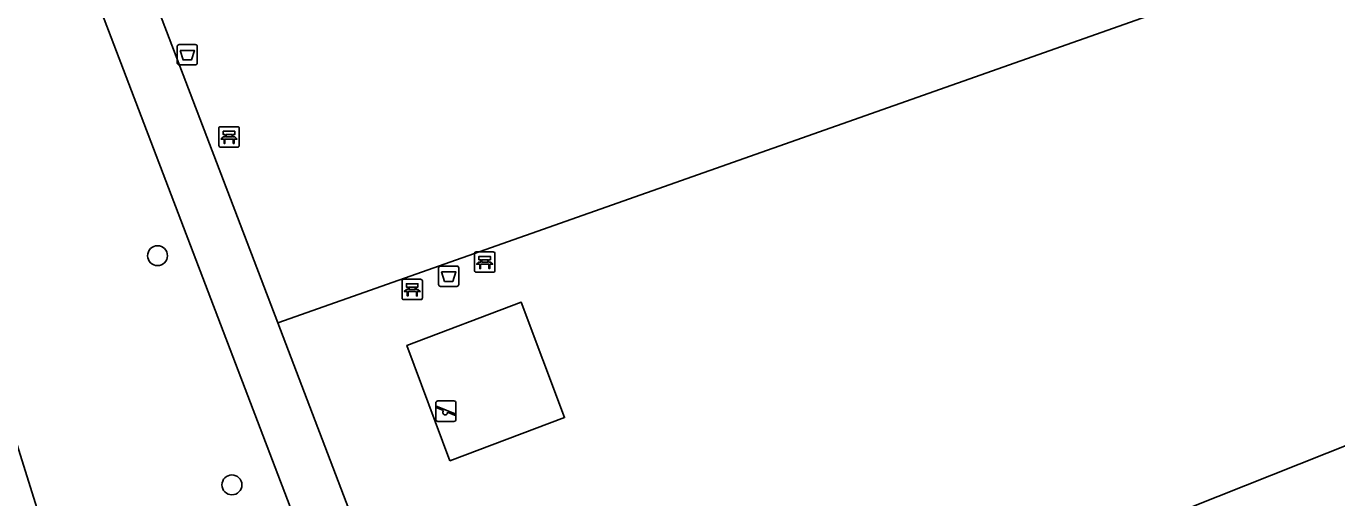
# Model space of a CAD drawing. Extents: x 159680 to 160786, y 387323 to 388340.
# Drawn here: x 159860.5 to 159924.8, y 387921.2 to 387944.3 of the extents above; entities that cross this region are included whole.
import ezdxf

# ---------------------------------------------------------------- set-up
doc = ezdxf.new("R2010")
doc.units = 0
for name, color, linetype in [('IMGEO_Afvalbak', 7, 'Continuous'), ('IMGEO_Bank', 7, 'Continuous'), ('IMGEO_Boom', 7, 'Continuous'), ('IMGEO_Groenvoorziening', 7, 'Continuous'), ('IMGEO_Hek', 7, 'Continuous'), ('IMGEO_Speelvoorziening', 7, 'Continuous'), ('IMGEO_Terreindeel_open', 7, 'Continuous'), ('IMGEO_Voetpad_open', 7, 'Continuous')]:
    doc.layers.add(name, color=color, linetype=linetype)

msp = doc.modelspace()

# ---------------------------------------------------------------- linework, layer by layer
at = {"layer": 'IMGEO_Afvalbak'}
for p, q in [((159867.914, 387942.535), (159867.914, 387943.335)), ((159867.914, 387943.335), (159867.914, 387942.535)), ((159868.014, 387943.435), (159868.804, 387943.435)), ((159868.804, 387943.435), (159868.014, 387943.435)), ((159868.904, 387943.335), (159868.904, 387942.535)), ((159868.904, 387942.535), (159868.904, 387943.335)), ((159868.804, 387942.435), (159868.014, 387942.435)), ((159868.014, 387942.435), (159868.804, 387942.435)), ((159880.746, 387931.658), (159880.746, 387932.458)), ((159880.746, 387932.458), (159880.746, 387931.658)), ((159880.846, 387932.558), (159881.636, 387932.558)), ((159881.636, 387932.558), (159880.846, 387932.558)), ((159881.736, 387932.458), (159881.736, 387931.658)), ((159881.736, 387931.658), (159881.736, 387932.458)), ((159881.636, 387931.558), (159880.846, 387931.558)), ((159880.846, 387931.558), (159881.636, 387931.558))]:
    msp.add_line(p, q, dxfattribs=at)
for points in [[(159868.057, 387943.149), (159868.761, 387943.149), (159868.612, 387942.679), (159868.206, 387942.679), (159868.057, 387943.149)], [(159880.889, 387932.272), (159881.593, 387932.272), (159881.444, 387931.802), (159881.038, 387931.802), (159880.889, 387932.272)]]:
    msp.add_lwpolyline(points, dxfattribs=at)
for centre, start, end in [((159868.014, 387943.335), 90, 180), ((159868.014, 387943.335), 90, 180), ((159868.804, 387943.335), 0, 90), ((159868.804, 387943.335), 360, 90), ((159868.014, 387942.535), 180, 270), ((159868.014, 387942.535), 180, 270), ((159868.804, 387942.535), 270, 0), ((159868.804, 387942.535), 270, 0), ((159880.846, 387932.458), 90, 180), ((159880.846, 387932.458), 90, 180), ((159881.636, 387932.458), 0, 90), ((159881.636, 387932.458), 360, 90), ((159880.846, 387931.658), 180, 270), ((159880.846, 387931.658), 180, 270), ((159881.636, 387931.658), 270, 0), ((159881.636, 387931.658), 270, 0)]:
    msp.add_arc(centre, 0.1, start, end, dxfattribs=at)
at = {"layer": 'IMGEO_Bank'}
for p, q in [((159869.962, 387938.473), (159869.962, 387939.314)), ((159869.962, 387939.314), (159869.962, 387938.473)), ((159870.037, 387939.398), (159870.878, 387939.398)), ((159870.878, 387939.398), (159870.037, 387939.398)), ((159870.962, 387939.323), (159870.962, 387938.482)), ((159870.962, 387938.482), (159870.962, 387939.323)), ((159870.659, 387938.796), (159870.266, 387938.796)), ((159870.271, 387938.904), (159870.271, 387939.01)), ((159870.315, 387939.01), (159870.315, 387938.904)), ((159870.603, 387939.016), (159870.321, 387939.016)), ((159870.321, 387938.898), (159870.603, 387938.898)), ((159870.609, 387938.904), (159870.609, 387939.01)), ((159870.653, 387939.01), (159870.653, 387938.904)), ((159870.887, 387938.398), (159870.046, 387938.398)), ((159870.046, 387938.398), (159870.887, 387938.398)), ((159882.509, 387932.326), (159882.509, 387933.167)), ((159882.509, 387933.167), (159882.509, 387932.326)), ((159882.584, 387933.251), (159883.425, 387933.251)), ((159883.425, 387933.251), (159882.584, 387933.251)), ((159882.818, 387932.757), (159882.818, 387932.863)), ((159882.862, 387932.863), (159882.862, 387932.757)), ((159883.15, 387932.869), (159882.868, 387932.869)), ((159883.156, 387932.757), (159883.156, 387932.863)), ((159883.2, 387932.863), (159883.2, 387932.757)), ((159883.509, 387933.176), (159883.509, 387932.335)), ((159883.509, 387932.335), (159883.509, 387933.176)), ((159883.434, 387932.251), (159882.593, 387932.251)), ((159882.593, 387932.251), (159883.434, 387932.251)), ((159883.206, 387932.649), (159882.813, 387932.649)), ((159882.868, 387932.751), (159883.15, 387932.751)), ((159878.951, 387930.983), (159878.951, 387931.824)), ((159878.951, 387931.824), (159878.951, 387930.983)), ((159879.026, 387931.908), (159879.867, 387931.908)), ((159879.867, 387931.908), (159879.026, 387931.908)), ((159879.951, 387931.833), (159879.951, 387930.992)), ((159879.951, 387930.992), (159879.951, 387931.833)), ((159879.648, 387931.306), (159879.255, 387931.306)), ((159879.26, 387931.414), (159879.26, 387931.52)), ((159879.304, 387931.52), (159879.304, 387931.414)), ((159879.592, 387931.526), (159879.31, 387931.526)), ((159879.31, 387931.408), (159879.592, 387931.408)), ((159879.598, 387931.414), (159879.598, 387931.52)), ((159879.642, 387931.52), (159879.642, 387931.414)), ((159879.876, 387930.908), (159879.035, 387930.908)), ((159879.035, 387930.908), (159879.876, 387930.908))]:
    msp.add_line(p, q, dxfattribs=at)
for points in [[(159870.209, 387938.796), (159870.067, 387938.796), (159870.179, 387938.898), (159870.265, 387938.898)], [(159870.265, 387939.016), (159870.179, 387939.016), (159870.179, 387939.177), (159870.742, 387939.177), (159870.742, 387939.016), (159870.659, 387939.016)], [(159870.259, 387938.789), (159870.259, 387938.582), (159870.216, 387938.582), (159870.216, 387938.789)], [(159870.659, 387938.898), (159870.742, 387938.898), (159870.854, 387938.796), (159870.715, 387938.796)], [(159870.709, 387938.789), (159870.709, 387938.582), (159870.665, 387938.582), (159870.665, 387938.789)], [(159882.812, 387932.869), (159882.726, 387932.869), (159882.726, 387933.03), (159883.289, 387933.03), (159883.289, 387932.869), (159883.206, 387932.869)], [(159882.756, 387932.649), (159882.614, 387932.649), (159882.726, 387932.751), (159882.812, 387932.751)], [(159882.806, 387932.642), (159882.806, 387932.435), (159882.763, 387932.435), (159882.763, 387932.642)], [(159883.206, 387932.751), (159883.289, 387932.751), (159883.401, 387932.649), (159883.262, 387932.649)], [(159883.256, 387932.642), (159883.256, 387932.435), (159883.212, 387932.435), (159883.212, 387932.642)], [(159879.254, 387931.526), (159879.168, 387931.526), (159879.168, 387931.687), (159879.731, 387931.687), (159879.731, 387931.526), (159879.648, 387931.526)], [(159879.198, 387931.306), (159879.056, 387931.306), (159879.168, 387931.408), (159879.254, 387931.408)], [(159879.248, 387931.299), (159879.248, 387931.092), (159879.205, 387931.092), (159879.205, 387931.299)], [(159879.648, 387931.408), (159879.731, 387931.408), (159879.843, 387931.306), (159879.704, 387931.306)], [(159879.698, 387931.299), (159879.698, 387931.092), (159879.654, 387931.092), (159879.654, 387931.299)]]:
    msp.add_lwpolyline(points, dxfattribs=at)
for centre, radius, start, end in [((159870.04, 387939.32), 0.0779, 92.4484, 184.28452), ((159870.04, 387939.32), 0.0779, 92.4484, 184.28452), ((159870.884, 387939.32), 0.0779, 2.4484, 94.28452), ((159870.884, 387939.32), 0.0779, 2.4484, 94.28452), ((159870.209, 387938.789), 0.00671, 2.89567, 87.10433), ((159870.266, 387938.789), 0.00671, 92.89567, 177.10433), ((159870.264, 387939.009), 0.00671, 2.89567, 87.10433), ((159870.264, 387938.905), 0.00671, 272.89567, 357.10433), ((159870.321, 387939.009), 0.00671, 92.89567, 177.10433), ((159870.321, 387938.905), 0.00671, 182.89567, 267.10433), ((159870.603, 387939.009), 0.00671, 2.89567, 87.10433), ((159870.603, 387938.905), 0.00671, 272.89567, 357.10433), ((159870.66, 387939.009), 0.00671, 92.89567, 177.10433), ((159870.66, 387938.905), 0.00671, 182.89567, 267.10433), ((159870.658, 387938.789), 0.00671, 2.89567, 87.10433), ((159870.715, 387938.789), 0.00671, 92.89567, 177.10433), ((159870.04, 387938.476), 0.0779, 182.4484, 274.28452), ((159870.04, 387938.476), 0.0779, 182.4484, 274.28452), ((159870.884, 387938.476), 0.0779, 272.4484, 4.28452), ((159870.884, 387938.476), 0.0779, 272.4484, 4.28452), ((159882.587, 387933.173), 0.0779, 92.4484, 184.28452), ((159882.587, 387933.173), 0.0779, 92.4484, 184.28452), ((159882.811, 387932.862), 0.00671, 2.89567, 87.10433), ((159882.868, 387932.862), 0.00671, 92.89567, 177.10433), ((159883.15, 387932.862), 0.00671, 2.89567, 87.10433), ((159883.207, 387932.862), 0.00671, 92.89567, 177.10433), ((159883.431, 387933.173), 0.0779, 2.4484, 94.28452), ((159883.431, 387933.173), 0.0779, 2.4484, 94.28452), ((159882.587, 387932.329), 0.0779, 182.4484, 274.28452), ((159882.587, 387932.329), 0.0779, 182.4484, 274.28452), ((159882.756, 387932.642), 0.00671, 2.89567, 87.10433), ((159882.813, 387932.642), 0.00671, 92.89567, 177.10433), ((159882.811, 387932.758), 0.00671, 272.89567, 357.10433), ((159882.868, 387932.758), 0.00671, 182.89567, 267.10433), ((159883.15, 387932.758), 0.00671, 272.89567, 357.10433), ((159883.207, 387932.758), 0.00671, 182.89567, 267.10433), ((159883.205, 387932.642), 0.00671, 2.89567, 87.10433), ((159883.262, 387932.642), 0.00671, 92.89567, 177.10433), ((159883.431, 387932.329), 0.0779, 272.4484, 4.28452), ((159883.431, 387932.329), 0.0779, 272.4484, 4.28452), ((159879.029, 387931.83), 0.0779, 92.4484, 184.28452), ((159879.029, 387931.83), 0.0779, 92.4484, 184.28452), ((159879.873, 387931.83), 0.0779, 2.4484, 94.28452), ((159879.873, 387931.83), 0.0779, 2.4484, 94.28452), ((159879.029, 387930.986), 0.0779, 182.4484, 274.28452), ((159879.029, 387930.986), 0.0779, 182.4484, 274.28452), ((159879.198, 387931.299), 0.00671, 2.89567, 87.10433), ((159879.255, 387931.299), 0.00671, 92.89567, 177.10433), ((159879.253, 387931.519), 0.00671, 2.89567, 87.10433), ((159879.253, 387931.415), 0.00671, 272.89567, 357.10433), ((159879.31, 387931.519), 0.00671, 92.89567, 177.10433), ((159879.31, 387931.415), 0.00671, 182.89567, 267.10433), ((159879.592, 387931.519), 0.00671, 2.89567, 87.10433), ((159879.592, 387931.415), 0.00671, 272.89567, 357.10433), ((159879.649, 387931.519), 0.00671, 92.89567, 177.10433), ((159879.649, 387931.415), 0.00671, 182.89567, 267.10433), ((159879.647, 387931.299), 0.00671, 2.89567, 87.10433), ((159879.704, 387931.299), 0.00671, 92.89567, 177.10433), ((159879.873, 387930.986), 0.0779, 272.4484, 4.28452), ((159879.873, 387930.986), 0.0779, 272.4484, 4.28452)]:
    msp.add_arc(centre, radius, start, end, dxfattribs=at)
at = {"layer": 'IMGEO_Boom'}
for centre in [(159866.953, 387933.067), (159870.602, 387921.812)]:
    msp.add_circle(centre, 0.489, dxfattribs=at)
at = {"layer": 'IMGEO_Groenvoorziening'}
for points in [[(159937.637, 387967.912), (159866.018, 387947.713), (159872.851, 387929.771), (159939.571, 387953.32)], [(159881.296, 387922.997), (159879.189, 387928.658), (159884.801, 387930.779), (159886.925, 387925.12)]]:
    msp.add_lwpolyline(points, close=True, dxfattribs=at)
for points in [[(159942.473, 387931.428), (159939.571, 387953.32), (159872.851, 387929.771), (159880.867, 387908.722)], [(159861.706, 387948.32), (159853.16, 387945.903), (159853.146, 387945.899), (159869.919, 387892.256), (159882.464, 387897.134), (159862.86, 387948.556)], [(159867.94, 387888.842), (159868.362, 387887.637), (159868.628, 387887.707), (159872.172, 387888.643), (159880.52, 387890.849), (159883.99, 387892.122), (159884.324, 387892.254), (159882.464, 387897.134), (159869.919, 387892.256), (159853.146, 387945.899)], [(159884.021, 387907.335), (159941.822, 387930.319)]]:
    msp.add_lwpolyline(points, dxfattribs=at)
at = {"layer": 'IMGEO_Hek'}
msp.add_lwpolyline([(159872.851, 387929.771), (159939.571, 387953.32)], dxfattribs=at)
at = {"layer": 'IMGEO_Speelvoorziening'}
for p, q in [((159880.607, 387925.031), (159880.607, 387925.831)), ((159880.607, 387925.831), (159880.607, 387925.031)), ((159880.707, 387925.931), (159881.497, 387925.931)), ((159881.497, 387925.931), (159880.707, 387925.931)), ((159881.597, 387925.831), (159881.597, 387925.031)), ((159881.597, 387925.031), (159881.597, 387925.831)), ((159880.99, 387925.459), (159880.651, 387925.596)), ((159880.676, 387925.656), (159881.552, 387925.303)), ((159881.528, 387925.243), (159881.188, 387925.38)), ((159881.497, 387924.931), (159880.707, 387924.931)), ((159880.707, 387924.931), (159881.497, 387924.931))]:
    msp.add_line(p, q, dxfattribs=at)
for centre, radius, start, end in [((159880.707, 387925.831), 0.1, 90, 180), ((159880.707, 387925.831), 0.1, 90, 180), ((159881.497, 387925.831), 0.1, 0, 90), ((159881.497, 387925.831), 0.1, 360, 90), ((159880.664, 387925.626), 0.0327, 68.07798, 248.07798), ((159881.069, 387925.369), 0.12, 130.99278, 5.16318), ((159881.54, 387925.273), 0.0327, 248.07798, 68.07798), ((159880.707, 387925.031), 0.1, 180, 270), ((159880.707, 387925.031), 0.1, 180, 270), ((159881.497, 387925.031), 0.1, 270, 0), ((159881.497, 387925.031), 0.1, 270, 0)]:
    msp.add_arc(centre, radius, start, end, dxfattribs=at)
at = {"layer": 'IMGEO_Terreindeel_open'}
msp.add_lwpolyline([(159881.296, 387922.997), (159886.925, 387925.12), (159884.801, 387930.779), (159879.189, 387928.658)], close=True, dxfattribs=at)
at = {"layer": 'IMGEO_Voetpad_open'}
for points in [[(159880.867, 387908.722), (159872.851, 387929.771), (159866.018, 387947.713), (159865.426, 387949.267), (159862.873, 387948.56), (159862.86, 387948.556), (159882.464, 387897.134), (159884.324, 387892.254), (159886.681, 387893.188), (159884.791, 387898.039), (159883.009, 387902.616)], [(159941.822, 387930.319), (159884.021, 387907.335)]]:
    msp.add_lwpolyline(points, dxfattribs=at)

doc.saveas('drawing.dxf')
